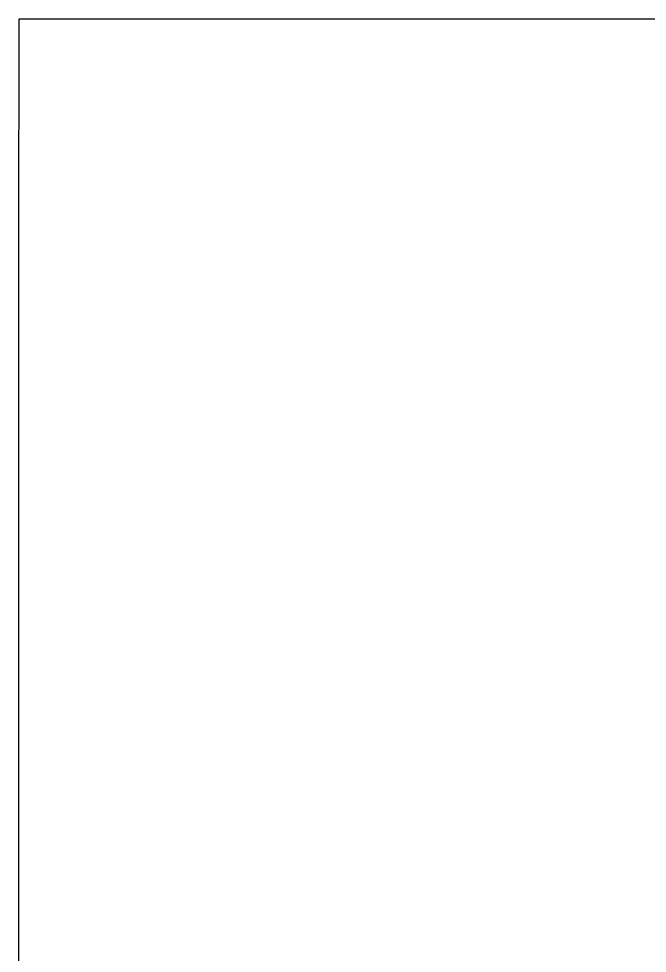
# Model space of a CAD drawing. Extents: x -7.3 to 34, y 0 to 22.
# Drawn here: x 32.93157 to 32.95081, y 3.85225 to 3.88089 of the extents above; entities that cross this region are included whole.
import ezdxf

# ---------------------------------------------------------------- set-up
doc = ezdxf.new("R2010")
doc.units = 0
doc.layers.add('SH_Data', color=7, linetype='Continuous')

msp = doc.modelspace()

# ---------------------------------------------------------------- linework, layer by layer
at = {"layer": 'SH_Data'}
for p, q in [((32.931583, 3.880886), (32.931583, 3.880887)), ((32.931583, 3.880887), (32.931583, 3.880887)), ((32.931583, 3.880887), (32.931584, 3.880887)), ((32.931583, 3.880884), (32.931583, 3.880886)), ((32.931583, 3.880882), (32.931583, 3.880884)), ((32.931583, 3.880878), (32.931583, 3.880882)), ((32.931583, 3.880874), (32.931583, 3.880878)), ((32.931583, 3.880869), (32.931583, 3.880874)), ((32.931583, 3.880863), (32.931583, 3.880869)), ((32.931583, 3.880856), (32.931583, 3.880863)), ((32.931583, 3.880848), (32.931583, 3.880856)), ((32.931583, 3.88084), (32.931583, 3.880848)), ((32.931583, 3.880831), (32.931583, 3.88084)), ((32.931583, 3.880821), (32.931583, 3.880831)), ((32.931583, 3.88081), (32.931583, 3.880821)), ((32.931583, 3.880798), (32.931583, 3.88081)), ((32.931583, 3.880786), (32.931583, 3.880798)), ((32.931583, 3.880772), (32.931583, 3.880786)), ((32.931583, 3.880758), (32.931583, 3.880772)), ((32.931583, 3.880743), (32.931583, 3.880758)), ((32.931583, 3.880727), (32.931583, 3.880743)), ((32.931583, 3.880711), (32.931583, 3.880727)), ((32.931584, 3.880887), (32.931588, 3.880887)), ((32.931588, 3.880887), (32.931593, 3.880887)), ((32.931593, 3.880887), (32.931602, 3.880887)), ((32.931602, 3.880887), (32.931612, 3.880887)), ((32.931612, 3.880887), (32.931624, 3.880887)), ((32.931624, 3.880887), (32.931639, 3.880887)), ((32.931639, 3.880887), (32.931656, 3.880887)), ((32.931656, 3.880887), (32.931675, 3.880887)), ((32.931675, 3.880887), (32.931696, 3.880887)), ((32.931696, 3.880887), (32.93172, 3.880887)), ((32.93172, 3.880887), (32.931745, 3.880887)), ((32.931745, 3.880887), (32.931773, 3.880887)), ((32.931773, 3.880887), (32.931803, 3.880887)), ((32.931803, 3.880887), (32.931834, 3.880887)), ((32.931834, 3.880887), (32.931868, 3.880887)), ((32.931868, 3.880887), (32.931904, 3.880887)), ((32.931904, 3.880887), (32.931942, 3.880887)), ((32.931942, 3.880887), (32.931982, 3.880887)), ((32.931982, 3.880887), (32.932024, 3.880887)), ((32.932024, 3.880887), (32.932068, 3.880887)), ((32.932068, 3.880887), (32.932114, 3.880887)), ((32.932114, 3.880887), (32.932162, 3.880887)), ((32.932162, 3.880887), (32.932212, 3.880887)), ((32.932212, 3.880887), (32.932263, 3.880887)), ((32.932263, 3.880887), (32.932317, 3.880887)), ((32.932317, 3.880887), (32.932373, 3.880887)), ((32.932373, 3.880887), (32.93243, 3.880887)), ((32.93243, 3.880887), (32.93249, 3.880887)), ((32.93249, 3.880887), (32.932551, 3.880887)), ((32.932551, 3.880887), (32.932614, 3.880887)), ((32.932614, 3.880887), (32.932679, 3.880887)), ((32.932679, 3.880887), (32.932746, 3.880887)), ((32.932746, 3.880887), (32.932815, 3.880887)), ((32.932815, 3.880887), (32.932885, 3.880887)), ((32.932885, 3.880887), (32.932957, 3.880887)), ((32.932957, 3.880887), (32.933031, 3.880887)), ((32.933031, 3.880887), (32.933107, 3.880887)), ((32.933107, 3.880887), (32.933184, 3.880887)), ((32.933184, 3.880887), (32.933263, 3.880887)), ((32.933263, 3.880887), (32.933344, 3.880887)), ((32.933344, 3.880887), (32.933427, 3.880887)), ((32.933427, 3.880887), (32.933511, 3.880887)), ((32.933511, 3.880887), (32.933597, 3.880887)), ((32.933597, 3.880887), (32.933684, 3.880886)), ((32.933684, 3.880886), (32.933773, 3.880886)), ((32.933773, 3.880886), (32.933864, 3.880886)), ((32.933864, 3.880886), (32.933956, 3.880886)), ((32.933956, 3.880886), (32.93405, 3.880886)), ((32.93405, 3.880886), (32.934146, 3.880886)), ((32.934146, 3.880886), (32.934243, 3.880886)), ((32.934243, 3.880886), (32.934341, 3.880886)), ((32.934341, 3.880886), (32.934442, 3.880886)), ((32.934442, 3.880886), (32.934543, 3.880886)), ((32.934543, 3.880886), (32.934646, 3.880886)), ((32.934646, 3.880886), (32.934751, 3.880886)), ((32.934751, 3.880886), (32.934857, 3.880886)), ((32.934857, 3.880886), (32.934965, 3.880886)), ((32.934965, 3.880886), (32.935074, 3.880886)), ((32.935074, 3.880886), (32.935184, 3.880886)), ((32.935184, 3.880886), (32.935296, 3.880886)), ((32.935296, 3.880886), (32.935409, 3.880886)), ((32.935409, 3.880886), (32.935524, 3.880886)), ((32.935524, 3.880886), (32.93564, 3.880886)), ((32.93564, 3.880886), (32.935758, 3.880886)), ((32.935758, 3.880886), (32.935876, 3.880886)), ((32.935876, 3.880886), (32.935996, 3.880886)), ((32.935996, 3.880886), (32.936118, 3.880886)), ((32.936118, 3.880886), (32.93624, 3.880886)), ((32.93624, 3.880886), (32.936364, 3.880886)), ((32.936364, 3.880886), (32.93649, 3.880885)), ((32.93649, 3.880885), (32.936616, 3.880885)), ((32.936616, 3.880885), (32.936744, 3.880885)), ((32.936744, 3.880885), (32.936873, 3.880885)), ((32.936873, 3.880885), (32.937003, 3.880885)), ((32.937003, 3.880885), (32.937134, 3.880885)), ((32.937134, 3.880885), (32.937267, 3.880885)), ((32.937267, 3.880885), (32.9374, 3.880885)), ((32.9374, 3.880885), (32.937535, 3.880885)), ((32.937535, 3.880885), (32.937671, 3.880885)), ((32.937671, 3.880885), (32.937808, 3.880885)), ((32.937808, 3.880885), (32.937947, 3.880885)), ((32.937947, 3.880885), (32.938086, 3.880885)), ((32.938086, 3.880885), (32.938226, 3.880885)), ((32.938226, 3.880885), (32.938368, 3.880885)), ((32.938368, 3.880885), (32.93851, 3.880885)), ((32.93851, 3.880885), (32.938654, 3.880885)), ((32.938654, 3.880885), (32.938798, 3.880885)), ((32.938798, 3.880885), (32.938944, 3.880885)), ((32.938944, 3.880885), (32.939091, 3.880884)), ((32.939091, 3.880884), (32.939238, 3.880884)), ((32.939238, 3.880884), (32.939387, 3.880884)), ((32.939387, 3.880884), (32.939536, 3.880884)), ((32.939536, 3.880884), (32.939687, 3.880884)), ((32.939687, 3.880884), (32.939838, 3.880884)), ((32.939838, 3.880884), (32.93999, 3.880884)), ((32.93999, 3.880884), (32.940143, 3.880884)), ((32.940143, 3.880884), (32.940297, 3.880884)), ((32.940297, 3.880884), (32.940452, 3.880884)), ((32.940452, 3.880884), (32.940608, 3.880884)), ((32.940608, 3.880884), (32.940764, 3.880884)), ((32.940764, 3.880884), (32.940922, 3.880884)), ((32.940922, 3.880884), (32.94108, 3.880884)), ((32.94108, 3.880884), (32.941239, 3.880884)), ((32.941239, 3.880884), (32.941399, 3.880884)), ((32.941399, 3.880884), (32.94172, 3.880884)), ((32.94172, 3.880884), (32.942045, 3.880883)), ((32.942045, 3.880883), (32.942373, 3.880883)), ((32.942373, 3.880883), (32.942703, 3.880883)), ((32.942703, 3.880883), (32.943036, 3.880883)), ((32.943036, 3.880883), (32.943371, 3.880883)), ((32.943371, 3.880883), (32.943708, 3.880883)), ((32.943708, 3.880883), (32.944048, 3.880883)), ((32.944048, 3.880883), (32.94439, 3.880883)), ((32.94439, 3.880883), (32.944734, 3.880882)), ((32.944734, 3.880882), (32.94508, 3.880882)), ((32.94508, 3.880882), (32.945428, 3.880882)), ((32.945428, 3.880882), (32.945777, 3.880882)), ((32.945777, 3.880882), (32.946128, 3.880882)), ((32.946128, 3.880882), (32.94648, 3.880882)), ((32.94648, 3.880882), (32.946833, 3.880882)), ((32.946833, 3.880882), (32.947188, 3.880882)), ((32.947188, 3.880882), (32.947544, 3.880881)), ((32.947544, 3.880881), (32.9479, 3.880881)), ((32.9479, 3.880881), (32.948616, 3.880881)), ((32.948616, 3.880881), (32.949335, 3.880881)), ((32.949335, 3.880881), (32.950054, 3.88088)), ((32.950054, 3.88088), (32.951495, 3.88088)), ((32.931583, 3.880694), (32.931583, 3.880711)), ((32.931583, 3.880675), (32.931583, 3.880694)), ((32.931583, 3.880656), (32.931583, 3.880675)), ((32.931583, 3.880637), (32.931583, 3.880656)), ((32.931583, 3.880616), (32.931583, 3.880637)), ((32.931583, 3.880595), (32.931583, 3.880616)), ((32.931583, 3.880573), (32.931583, 3.880595)), ((32.931583, 3.88055), (32.931583, 3.880573)), ((32.931583, 3.880526), (32.931583, 3.88055)), ((32.931583, 3.880501), (32.931583, 3.880526)), ((32.931583, 3.880476), (32.931583, 3.880501)), ((32.931583, 3.88045), (32.931583, 3.880476)), ((32.931583, 3.880423), (32.931583, 3.88045)), ((32.931582, 3.880212), (32.931583, 3.880245)), ((32.931582, 3.880179), (32.931582, 3.880212)), ((32.931582, 3.880145), (32.931582, 3.880179)), ((32.931582, 3.88011), (32.931582, 3.880145)), ((32.931583, 3.880395), (32.931583, 3.880423)), ((32.931583, 3.880367), (32.931583, 3.880395)), ((32.931583, 3.880337), (32.931583, 3.880367)), ((32.931583, 3.880307), (32.931583, 3.880337)), ((32.931583, 3.880276), (32.931583, 3.880307)), ((32.931583, 3.880245), (32.931583, 3.880276)), ((32.931582, 3.880075), (32.931582, 3.88011)), ((32.931582, 3.880039), (32.931582, 3.880075)), ((32.931582, 3.880002), (32.931582, 3.880039)), ((32.931582, 3.879964), (32.931582, 3.880002)), ((32.931582, 3.879886), (32.931582, 3.879964)), ((32.931582, 3.879805), (32.931582, 3.879886)), ((32.931582, 3.879721), (32.931582, 3.879805)), ((32.931582, 3.879633), (32.931582, 3.879721)), ((32.931582, 3.879543), (32.931582, 3.879633)), ((32.931582, 3.87945), (32.931582, 3.879543)), ((32.931582, 3.879354), (32.931582, 3.87945)), ((32.931582, 3.879254), (32.931582, 3.879354)), ((32.931582, 3.879152), (32.931582, 3.879254)), ((32.931582, 3.879047), (32.931582, 3.879152)), ((32.931582, 3.878939), (32.931582, 3.879047)), ((32.931582, 3.878828), (32.931582, 3.878939)), ((32.931582, 3.878713), (32.931582, 3.878828)), ((32.931582, 3.878596), (32.931582, 3.878713)), ((32.931582, 3.878476), (32.931582, 3.878596)), ((32.931582, 3.878353), (32.931582, 3.878476)), ((32.931582, 3.878228), (32.931582, 3.878353)), ((32.931582, 3.878099), (32.931582, 3.878228)), ((32.931582, 3.877967), (32.931582, 3.878099)), ((32.931582, 3.877833), (32.931582, 3.877967)), ((32.931582, 3.877695), (32.931582, 3.877833)), ((32.931582, 3.877555), (32.931582, 3.877695)), ((32.931581, 3.877412), (32.931582, 3.877555)), ((32.931581, 3.877266), (32.931581, 3.877412)), ((32.931581, 3.877117), (32.931581, 3.877266)), ((32.931581, 3.876966), (32.931581, 3.877117)), ((32.931581, 3.876811), (32.931581, 3.876966)), ((32.931581, 3.876654), (32.931581, 3.876811)), ((32.931581, 3.876494), (32.931581, 3.876654)), ((32.931581, 3.876332), (32.931581, 3.876494)), ((32.931581, 3.876166), (32.931581, 3.876332)), ((32.931581, 3.875998), (32.931581, 3.876166)), ((32.931581, 3.875827), (32.931581, 3.875998)), ((32.931581, 3.875653), (32.931581, 3.875827)), ((32.931581, 3.875477), (32.931581, 3.875653)), ((32.931581, 3.875298), (32.931581, 3.875477)), ((32.931581, 3.875116), (32.931581, 3.875298)), ((32.931581, 3.874931), (32.931581, 3.875116)), ((32.93158, 3.874744), (32.931581, 3.874931)), ((32.93158, 3.874554), (32.93158, 3.874744)), ((32.93158, 3.874362), (32.93158, 3.874554)), ((32.93158, 3.874166), (32.93158, 3.874362)), ((32.93158, 3.873969), (32.93158, 3.874166)), ((32.93158, 3.873768), (32.93158, 3.873969)), ((32.93158, 3.873565), (32.93158, 3.873768)), ((32.93158, 3.873359), (32.93158, 3.873565)), ((32.93158, 3.873151), (32.93158, 3.873359)), ((32.93158, 3.87294), (32.93158, 3.873151)), ((32.93158, 3.872727), (32.93158, 3.87294)), ((32.93158, 3.872511), (32.93158, 3.872727)), ((32.93158, 3.872293), (32.93158, 3.872511)), ((32.931579, 3.872071), (32.93158, 3.872293)), ((32.931579, 3.871848), (32.931579, 3.872071)), ((32.931579, 3.871622), (32.931579, 3.871848)), ((32.931579, 3.871393), (32.931579, 3.871622)), ((32.931579, 3.871162), (32.931579, 3.871393)), ((32.931579, 3.870928), (32.931579, 3.871162)), ((32.931579, 3.870692), (32.931579, 3.870928)), ((32.931579, 3.870454), (32.931579, 3.870692)), ((32.931579, 3.870213), (32.931579, 3.870454)), ((32.931579, 3.869969), (32.931579, 3.870213)), ((32.931579, 3.869723), (32.931579, 3.869969)), ((32.931579, 3.869475), (32.931579, 3.869723)), ((32.931578, 3.869224), (32.931579, 3.869475)), ((32.931578, 3.868971), (32.931578, 3.869224)), ((32.931578, 3.868716), (32.931578, 3.868971)), ((32.931578, 3.868458), (32.931578, 3.868716)), ((32.931578, 3.868198), (32.931578, 3.868458)), ((32.931578, 3.867935), (32.931578, 3.868198)), ((32.931578, 3.86767), (32.931578, 3.867935)), ((32.931578, 3.867403), (32.931578, 3.86767)), ((32.931578, 3.867133), (32.931578, 3.867403)), ((32.931578, 3.866861), (32.931578, 3.867133)), ((32.931577, 3.866587), (32.931578, 3.866861)), ((32.931577, 3.86631), (32.931577, 3.866587)), ((32.931577, 3.866031), (32.931577, 3.86631)), ((32.931577, 3.86575), (32.931577, 3.866031)), ((32.931577, 3.865467), (32.931577, 3.86575)), ((32.931577, 3.865181), (32.931577, 3.865467)), ((32.931577, 3.864893), (32.931577, 3.865181)), ((32.931577, 3.864603), (32.931577, 3.864893)), ((32.931577, 3.864311), (32.931577, 3.864603)), ((32.931577, 3.864016), (32.931577, 3.864311)), ((32.931576, 3.863719), (32.931577, 3.864016)), ((32.931576, 3.86342), (32.931576, 3.863719)), ((32.931576, 3.863119), (32.931576, 3.86342)), ((32.931576, 3.862816), (32.931576, 3.863119)), ((32.931576, 3.86251), (32.931576, 3.862816)), ((32.931576, 3.862203), (32.931576, 3.86251)), ((32.931576, 3.861893), (32.931576, 3.862203)), ((32.931576, 3.861581), (32.931576, 3.861893)), ((32.931575, 3.861267), (32.931576, 3.861581)), ((32.931575, 3.860951), (32.931575, 3.861267)), ((32.931575, 3.860633), (32.931575, 3.860951)), ((32.931575, 3.860313), (32.931575, 3.860633)), ((32.931575, 3.85999), (32.931575, 3.860313)), ((32.931575, 3.859666), (32.931575, 3.85999)), ((32.931575, 3.859339), (32.931575, 3.859666)), ((32.931575, 3.859011), (32.931575, 3.859339)), ((32.931575, 3.85868), (32.931575, 3.859011)), ((32.931574, 3.858347), (32.931575, 3.85868)), ((32.931574, 3.858013), (32.931574, 3.858347)), ((32.931574, 3.857676), (32.931574, 3.858013)), ((32.931574, 3.857338), (32.931574, 3.857676)), ((32.931574, 3.856997), (32.931574, 3.857338)), ((32.931574, 3.856654), (32.931574, 3.856997)), ((32.931574, 3.85631), (32.931574, 3.856654)), ((32.931574, 3.855964), (32.931574, 3.85631)), ((32.931573, 3.855615), (32.931574, 3.855964)), ((32.931573, 3.855265), (32.931573, 3.855615)), ((32.931573, 3.854913), (32.931573, 3.855265)), ((32.931573, 3.854558), (32.931573, 3.854913)), ((32.931573, 3.854202), (32.931573, 3.854558)), ((32.931573, 3.853844), (32.931573, 3.854202)), ((32.931573, 3.853485), (32.931573, 3.853844)), ((32.931572, 3.853123), (32.931573, 3.853485)), ((32.931572, 3.852759), (32.931572, 3.853123)), ((32.931572, 3.852394), (32.931572, 3.852759)), ((32.931572, 3.852027), (32.931572, 3.852394))]:
    msp.add_line(p, q, dxfattribs=at)
msp.add_lwpolyline([(32.931572, 3.852027), (32.931572, 3.852394), (32.931572, 3.852759), (32.931572, 3.853123), (32.931573, 3.853485), (32.931573, 3.853844), (32.931573, 3.854202), (32.931573, 3.854558), (32.931573, 3.854913), (32.931573, 3.855265), (32.931573, 3.855615), (32.931574, 3.855964), (32.931574, 3.85631), (32.931574, 3.856654), (32.931574, 3.856997), (32.931574, 3.857338), (32.931574, 3.857676), (32.931574, 3.858013), (32.931574, 3.858347), (32.931575, 3.85868), (32.931575, 3.859011), (32.931575, 3.859339), (32.931575, 3.859666), (32.931575, 3.85999), (32.931575, 3.860313), (32.931575, 3.860633), (32.931575, 3.860951), (32.931575, 3.861267), (32.931576, 3.861581), (32.931576, 3.861893), (32.931576, 3.862203), (32.931576, 3.86251), (32.931576, 3.862816), (32.931576, 3.863119), (32.931576, 3.86342), (32.931576, 3.863719), (32.931577, 3.864016), (32.931577, 3.864311), (32.931577, 3.864603), (32.931577, 3.864893), (32.931577, 3.865181), (32.931577, 3.865467), (32.931577, 3.86575), (32.931577, 3.866031), (32.931577, 3.86631), (32.931577, 3.866587), (32.931578, 3.866861), (32.931578, 3.867133), (32.931578, 3.867403), (32.931578, 3.86767), (32.931578, 3.867935), (32.931578, 3.868198), (32.931578, 3.868458), (32.931578, 3.868716), (32.931578, 3.868971), (32.931578, 3.869224), (32.931579, 3.869475), (32.931579, 3.869723), (32.931579, 3.869969), (32.931579, 3.870213), (32.931579, 3.870454), (32.931579, 3.870692), (32.931579, 3.870928), (32.931579, 3.871162), (32.931579, 3.871393), (32.931579, 3.871622), (32.931579, 3.871848), (32.931579, 3.872071), (32.93158, 3.872293), (32.93158, 3.872511), (32.93158, 3.872727), (32.93158, 3.87294), (32.93158, 3.873151), (32.93158, 3.873359), (32.93158, 3.873565), (32.93158, 3.873768), (32.93158, 3.873969), (32.93158, 3.874166), (32.93158, 3.874362), (32.93158, 3.874554), (32.93158, 3.874744), (32.931581, 3.874931), (32.931581, 3.875116), (32.931581, 3.875298), (32.931581, 3.875477), (32.931581, 3.875653), (32.931581, 3.875827), (32.931581, 3.875998), (32.931581, 3.876166), (32.931581, 3.876332), (32.931581, 3.876494), (32.931581, 3.876654), (32.931581, 3.876811), (32.931581, 3.876966), (32.931581, 3.877117), (32.931581, 3.877266), (32.931581, 3.877412), (32.931582, 3.877555), (32.931582, 3.877695), (32.931582, 3.877833), (32.931582, 3.877967), (32.931582, 3.878099), (32.931582, 3.878228), (32.931582, 3.878353), (32.931582, 3.878476), (32.931582, 3.878596), (32.931582, 3.878713), (32.931582, 3.878828), (32.931582, 3.878939), (32.931582, 3.879047), (32.931582, 3.879152), (32.931582, 3.879254), (32.931582, 3.879354), (32.931582, 3.87945), (32.931582, 3.879543), (32.931582, 3.879633), (32.931582, 3.879721), (32.931582, 3.879805), (32.931582, 3.879886), (32.931582, 3.879964), (32.931582, 3.880002), (32.931582, 3.880039), (32.931582, 3.880075), (32.931582, 3.88011), (32.931582, 3.880145), (32.931582, 3.880179), (32.931582, 3.880212), (32.931583, 3.880245), (32.931583, 3.880276), (32.931583, 3.880307), (32.931583, 3.880337), (32.931583, 3.880367), (32.931583, 3.880395), (32.931583, 3.880423), (32.931583, 3.88045), (32.931583, 3.880476), (32.931583, 3.880501), (32.931583, 3.880526), (32.931583, 3.88055), (32.931583, 3.880573), (32.931583, 3.880595), (32.931583, 3.880616), (32.931583, 3.880637), (32.931583, 3.880656), (32.931583, 3.880675), (32.931583, 3.880694), (32.931583, 3.880711), (32.931583, 3.880727), (32.931583, 3.880743), (32.931583, 3.880758), (32.931583, 3.880772), (32.931583, 3.880786), (32.931583, 3.880798), (32.931583, 3.88081), (32.931583, 3.880821), (32.931583, 3.880831), (32.931583, 3.88084), (32.931583, 3.880848), (32.931583, 3.880856), (32.931583, 3.880863), (32.931583, 3.880869), (32.931583, 3.880874), (32.931583, 3.880878), (32.931583, 3.880882), (32.931583, 3.880884), (32.931583, 3.880886), (32.931583, 3.880887), (32.931583, 3.880887), (32.931584, 3.880887), (32.931588, 3.880887), (32.931593, 3.880887), (32.931602, 3.880887), (32.931612, 3.880887), (32.931624, 3.880887), (32.931639, 3.880887), (32.931656, 3.880887), (32.931675, 3.880887), (32.931696, 3.880887), (32.93172, 3.880887), (32.931745, 3.880887), (32.931773, 3.880887), (32.931803, 3.880887), (32.931834, 3.880887), (32.931868, 3.880887), (32.931904, 3.880887), (32.931942, 3.880887), (32.931982, 3.880887), (32.932024, 3.880887), (32.932068, 3.880887), (32.932114, 3.880887), (32.932162, 3.880887), (32.932212, 3.880887), (32.932263, 3.880887), (32.932317, 3.880887), (32.932373, 3.880887), (32.93243, 3.880887), (32.93249, 3.880887), (32.932551, 3.880887), (32.932614, 3.880887), (32.932679, 3.880887), (32.932746, 3.880887), (32.932815, 3.880887), (32.932885, 3.880887), (32.932957, 3.880887), (32.933031, 3.880887), (32.933107, 3.880887), (32.933184, 3.880887), (32.933263, 3.880887), (32.933344, 3.880887), (32.933427, 3.880887), (32.933511, 3.880887), (32.933597, 3.880887), (32.933684, 3.880886), (32.933773, 3.880886), (32.933864, 3.880886), (32.933956, 3.880886), (32.93405, 3.880886), (32.934146, 3.880886), (32.934243, 3.880886), (32.934341, 3.880886), (32.934442, 3.880886), (32.934543, 3.880886), (32.934646, 3.880886), (32.934751, 3.880886), (32.934857, 3.880886), (32.934965, 3.880886), (32.935074, 3.880886), (32.935184, 3.880886), (32.935296, 3.880886), (32.935409, 3.880886), (32.935524, 3.880886), (32.93564, 3.880886), (32.935758, 3.880886), (32.935876, 3.880886), (32.935996, 3.880886), (32.936118, 3.880886), (32.93624, 3.880886), (32.936364, 3.880886), (32.93649, 3.880885), (32.936616, 3.880885), (32.936744, 3.880885), (32.936873, 3.880885), (32.937003, 3.880885), (32.937134, 3.880885), (32.937267, 3.880885), (32.9374, 3.880885), (32.937535, 3.880885), (32.937671, 3.880885), (32.937808, 3.880885), (32.937947, 3.880885), (32.938086, 3.880885), (32.938226, 3.880885), (32.938368, 3.880885), (32.93851, 3.880885), (32.938654, 3.880885), (32.938798, 3.880885), (32.938944, 3.880885), (32.939091, 3.880884), (32.939238, 3.880884), (32.939387, 3.880884), (32.939536, 3.880884), (32.939687, 3.880884), (32.939838, 3.880884), (32.93999, 3.880884), (32.940143, 3.880884), (32.940297, 3.880884), (32.940452, 3.880884), (32.940608, 3.880884), (32.940764, 3.880884), (32.940922, 3.880884), (32.94108, 3.880884), (32.941239, 3.880884), (32.941399, 3.880884), (32.94172, 3.880884), (32.942045, 3.880883), (32.942373, 3.880883), (32.942703, 3.880883), (32.943036, 3.880883), (32.943371, 3.880883), (32.943708, 3.880883), (32.944048, 3.880883), (32.94439, 3.880883), (32.944734, 3.880882), (32.94508, 3.880882), (32.945428, 3.880882), (32.945777, 3.880882), (32.946128, 3.880882), (32.94648, 3.880882), (32.946833, 3.880882), (32.947188, 3.880882), (32.947544, 3.880881), (32.9479, 3.880881), (32.948616, 3.880881), (32.949335, 3.880881), (32.950054, 3.88088), (32.951495, 3.88088)], dxfattribs=at)

doc.saveas('drawing.dxf')
